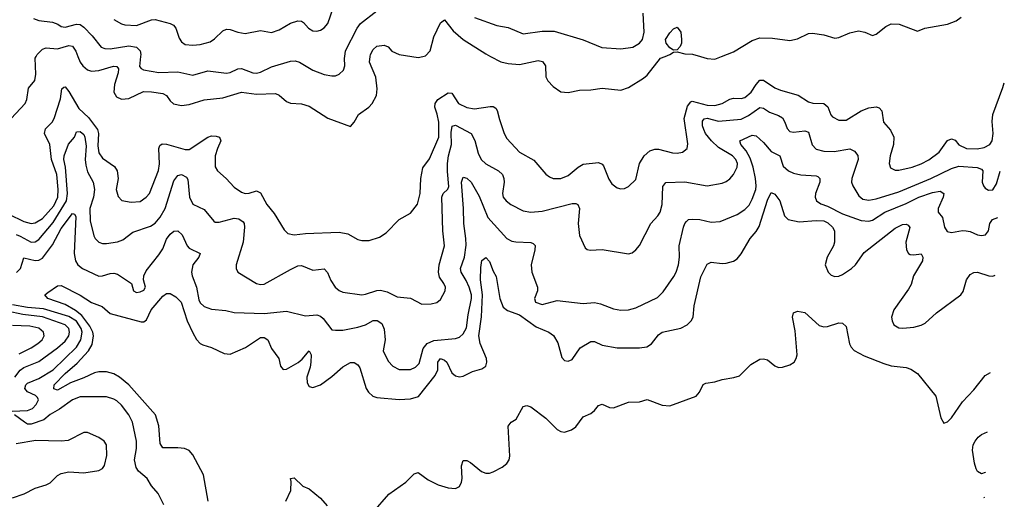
# Model space of a CAD drawing. Header units: inches. Extents: x 1694797 to 1849917, y 907313 to 1017959.
# Tile 786 of 834: x 1841348 to 1846592, y 977639 to 980196. Entities that reach past the tile are written whole.
import ezdxf

# ---------------------------------------------------------------- set-up
doc = ezdxf.new("R2010")
doc.units = ezdxf.units.IN
doc.header["$MEASUREMENT"] = 0
doc.layers.add('B8947', color=7, linetype='Continuous')
doc.layers.add('B8948', color=7, linetype='Continuous')

msp = doc.modelspace()

# ---------------------------------------------------------------- linework, layer by layer
at = {"layer": 'B8947', "color": 5}
for points, elevation in [([(1841303.7, 979670), (1841376.8, 979750), (1841386, 979770), (1841394.7, 979830), (1841429.1, 979870.9), (1841435, 979905), (1841430.3, 979990), (1841435.7, 980000)], 620), ([(1841658.7, 980000), (1841670, 979970.2), (1841683.9, 979950), (1841710, 979928.2), (1841730, 979921.9), (1841770, 979925.1), (1841847.6, 979947.6), (1841866.3, 979946.3), (1841873.8, 979933.8), (1841873, 979913), (1841853.9, 979850), (1841849.6, 979810), (1841864.4, 979784.4), (1841890, 979771.8), (1841930, 979776.6), (1842007.7, 979812.3), (1842050, 979812.2), (1842110, 979802.8), (1842131, 979791), (1842150, 979764), (1842167.9, 979747.9), (1842210, 979738.6), (1842250, 979743.1), (1842330, 979768.2), (1842430, 979779.7), (1842530, 979809.6), (1842610, 979798.3), (1842710, 979802.2), (1842730, 979794), (1842770, 979759.2), (1842790.9, 979750.9), (1842850, 979746.7), (1842890, 979735), (1842990, 979670.3), (1843110, 979626), (1843130, 979650.5), (1843152.8, 979690), (1843208.2, 979730), (1843226, 979750), (1843248.2, 979791.8), (1843252.8, 979827.2), (1843245.4, 979890), (1843211.2, 979970), (1843214.8, 980000)], 620), ([(1841992.2, 980000), (1841987, 979947), (1841995.4, 979935.4), (1842008.2, 979928.2), (1842090, 979914.6), (1842190, 979918.2), (1842270, 979900.2), (1842350, 979923), (1842450, 979911.1), (1842470, 979915.2), (1842510, 979933.8), (1842530, 979935.2), (1842590, 979913.4), (1842610, 979911), (1842630, 979916), (1842690, 979945.4), (1842790, 979974.8), (1842815.7, 979975.7), (1842839.3, 979970), (1842910, 979926), (1842970, 979903.5), (1843010, 979896.5), (1843030, 979897.4), (1843050, 979904.9), (1843073, 979927), (1843079.7, 979950), (1843077.7, 979990), (1843079.1, 980000)], 640), ([(1843435.9, 980000), (1843470, 979994.3), (1843495.5, 980000)], 620), ([(1843855.6, 980000), (1843910, 979972.1), (1843950, 979961.6), (1844010, 979957), (1844110, 979978.3), (1844132.4, 979972.4), (1844148.2, 979950), (1844151.2, 979891.2), (1844160.3, 979870), (1844190, 979839.5), (1844230, 979812), (1844270, 979807.2), (1844330, 979820.3), (1844390, 979821.7), (1844450, 979831.3), (1844550, 979820.8), (1844590, 979835.3), (1844670, 979883.9), (1844690, 979900.8), (1844760.3, 979990), (1844785.9, 980000)], 620), ([(1844974.2, 980000), (1845010, 979989.6), (1845050, 979985.3), (1845086.6, 980000)], 620), ([(1841290, 979158.6), (1841370, 979120.6), (1841410, 979110.1), (1841430, 979113.5), (1841470, 979137), (1841530, 979204.3), (1841552, 979250), (1841553.8, 979290), (1841545.6, 979370), (1841517.8, 979450), (1841508, 979530), (1841480.1, 979590), (1841485.8, 979614.3), (1841520.8, 979650), (1841531.1, 979668.9), (1841566.2, 979773.8), (1841572.3, 979827.7), (1841583.1, 979836.9), (1841590, 979837.6), (1841610, 979813.4), (1841663.2, 979723.2), (1841714.3, 979674.3), (1841762.6, 979610), (1841768.2, 979590), (1841764.3, 979524.3), (1841770, 979485.7), (1841790, 979457.2), (1841852.9, 979412.9), (1841867.9, 979390), (1841872.4, 979350), (1841862.8, 979290), (1841873.4, 979253.4), (1841892.6, 979232.6), (1841942.6, 979222.6), (1841990, 979227.5), (1842021.7, 979250), (1842038.8, 979270), (1842087.2, 979392.8), (1842092.1, 979427.9), (1842088.9, 979510), (1842095.3, 979524.7), (1842106.3, 979533.7), (1842130, 979532.1), (1842230, 979504.8), (1842250, 979504.8), (1842350, 979570.2), (1842370, 979576.1), (1842395.4, 979575.4), (1842413, 979570), (1842420.3, 979550), (1842400.9, 979510), (1842388.9, 979470), (1842390, 979411), (1842401.7, 979390), (1842447.4, 979350), (1842490, 979303.6), (1842530, 979276.1), (1842550, 979270.2), (1842570, 979271.3), (1842610, 979283.1), (1842630, 979272.4), (1842664.5, 979210), (1842703, 979163), (1842756, 979076), (1842776.2, 979056.2), (1842810, 979049.2), (1842870, 979056), (1843050, 979064), (1843095.3, 979055.3), (1843150, 979024.9), (1843170, 979018.7), (1843210, 979019.5), (1843264, 979036), (1843300.5, 979059.5), (1843369.6, 979130), (1843430, 979164.4), (1843466.6, 979213.4), (1843480.7, 979270), (1843485, 979350), (1843494.5, 979405.5), (1843530, 979454), (1843580.6, 979570), (1843579.8, 979650), (1843572.4, 979692.4), (1843559.9, 979730), (1843560.2, 979750), (1843575.2, 979770), (1843630, 979805.7), (1843650, 979803.8), (1843686, 979750), (1843730, 979727.5), (1843770, 979721.3), (1843854, 979734), (1843870, 979733.1), (1843884.2, 979724.2), (1843892, 979712), (1843903.2, 979663.2), (1843928.8, 979588.8), (1843943.4, 979563.4), (1844010.1, 979490.1), (1844086.8, 979446.8), (1844150, 979372), (1844170, 979357.7), (1844190, 979350.2), (1844230, 979350.2), (1844270, 979365.8), (1844323, 979410), (1844350, 979425.5), (1844430, 979434), (1844450, 979426.4), (1844456.8, 979416.8), (1844486, 979346), (1844501.8, 979321.8), (1844530, 979300.4), (1844550, 979294.4), (1844570, 979296.4), (1844590, 979306.7), (1844630, 979343.8), (1844648.9, 979430), (1844674.8, 979470), (1844704, 979496), (1844730, 979505.6), (1844750, 979506.4), (1844825.6, 979485.6), (1844850, 979484.1), (1844878, 979490), (1844902.4, 979510), (1844906.7, 979533.3), (1844887.5, 979670), (1844905, 979735), (1844921.8, 979758.2), (1844930, 979762.1), (1845010, 979741), (1845050, 979738.1), (1845090, 979749.2), (1845130, 979772.2), (1845150, 979778.1), (1845190, 979776.6), (1845210, 979780.9), (1845244.4, 979810), (1845270, 979851.1), (1845290, 979873.8), (1845310, 979873.4), (1845370, 979832.9), (1845399.8, 979819.8), (1845494.4, 979794.4), (1845550, 979757.7), (1845571.5, 979751.5), (1845630, 979749.2), (1845652, 979732), (1845668.8, 979688.8), (1845677.5, 979677.5), (1845710, 979660.7), (1845750, 979660.5), (1845830, 979709.4), (1845870, 979725.7), (1845910, 979731), (1845925.4, 979725.4), (1845939, 979710), (1845949.4, 979649.4), (1845986.2, 979606.2), (1846003.6, 979570), (1846002.6, 979530), (1845984.7, 979470), (1845979.1, 979430), (1845985.9, 979405.9), (1846010, 979394.3), (1846030, 979393.4), (1846100.7, 979410), (1846150, 979427.1), (1846190, 979448.7), (1846244.4, 979490), (1846288.9, 979551.1), (1846310, 979561.3), (1846330, 979553), (1846349.5, 979529.5), (1846390, 979509.5), (1846446.8, 979506.8), (1846485, 979515), (1846515, 979530), (1846527, 979550), (1846532.3, 979590), (1846527.2, 979652.8), (1846531.1, 979690), (1846584.8, 979835.2), (1846591.9, 979859.1)], 580), ([(1841330, 979050.8), (1841350, 979042.9), (1841410, 979009.6), (1841430, 979011.6), (1841450, 979024.8), (1841525.8, 979114.2), (1841597.5, 979230), (1841603.1, 979270), (1841591.5, 979410), (1841583.5, 979450), (1841584.8, 979470), (1841608.1, 979531.9), (1841640.7, 979570), (1841650, 979598), (1841670, 979600.7), (1841690, 979583.2), (1841695.3, 979570), (1841701.6, 979521.6), (1841697.8, 979450), (1841700.7, 979420.7), (1841710, 979385.2), (1841739.6, 979330), (1841747, 979290), (1841740.7, 979250), (1841721.6, 979190), (1841724.5, 979124.5), (1841743.6, 979043.6), (1841750.3, 979030), (1841770, 979010.3), (1841790, 979003.6), (1841810, 979003.2), (1841870, 979012), (1841896.8, 979023.2), (1841950, 979063.2), (1842045.4, 979094.6), (1842070, 979111), (1842097.3, 979142.7), (1842123.1, 979190), (1842170, 979336.5), (1842190, 979366.2), (1842210, 979370.1), (1842236.2, 979356.2), (1842244.2, 979344.2), (1842252.5, 979250), (1842270, 979211.7), (1842330, 979184.6), (1842381.5, 979121.5), (1842390, 979116), (1842410, 979117.3), (1842490, 979137.5), (1842514.6, 979134.6), (1842538.3, 979118.3), (1842543.5, 979110), (1842545.5, 979090), (1842538.2, 979010), (1842501.7, 978890), (1842500.3, 978870), (1842510.4, 978850), (1842609, 978789), (1842630, 978783.8), (1842650, 978786.8), (1842790, 978865.2), (1842830, 978883.2), (1842850, 978886), (1842910, 978861.2), (1842970, 978868), (1842988.3, 978848.3), (1843005.4, 978805.4), (1843028.4, 978770), (1843050, 978752.8), (1843070, 978743.7), (1843170, 978730.2), (1843190, 978732.3), (1843250, 978752.9), (1843270, 978753.8), (1843304.7, 978744.7), (1843359.3, 978719.3), (1843430, 978712.3), (1843490, 978680.3), (1843538.8, 978681.2), (1843570, 978688.7), (1843590, 978704.4), (1843613.8, 978750), (1843615.5, 978770), (1843607.6, 978790), (1843584.3, 978824.3), (1843578.4, 978850), (1843582.4, 978890), (1843609.8, 978990), (1843602.2, 979070), (1843596.5, 979250), (1843604.4, 979270), (1843628.1, 979291.9), (1843634, 979306), (1843626, 979386), (1843626.4, 979430), (1843631.7, 979470), (1843647.5, 979530), (1843645.3, 979594.7), (1843651.5, 979628.5), (1843670, 979634.3), (1843752.3, 979590), (1843772.2, 979552.2), (1843790, 979483.8), (1843805.7, 979450), (1843830, 979427.2), (1843898, 979390), (1843919.1, 979370), (1843927.2, 979350), (1843928.4, 979330), (1843919.7, 979270), (1843923.9, 979250), (1843938.5, 979230), (1843963.6, 979210), (1844030, 979177.5), (1844070, 979169.3), (1844130, 979175.9), (1844290, 979215.5), (1844310, 979215.5), (1844320.4, 979210), (1844330.2, 979190), (1844322.4, 979110), (1844330, 979046), (1844359.5, 978979.5), (1844370, 978970.5), (1844387.2, 978967.2), (1844451.2, 978971.2), (1844590, 978947.6), (1844610, 978954), (1844630, 978968.5), (1844650, 978993), (1844709.8, 979110), (1844747.2, 979150), (1844759.3, 979170), (1844769.8, 979210.2), (1844773.3, 979306.7), (1844790, 979328.9), (1844890, 979331.8), (1845010.2, 979310.2), (1845090, 979324.9), (1845110, 979332.6), (1845130, 979347.6), (1845150, 979370.3), (1845169.1, 979410), (1845170.4, 979430), (1845162.4, 979450), (1845145, 979470), (1845070, 979514.5), (1845031.8, 979550), (1845001.5, 979590), (1844992, 979610), (1844985.5, 979630), (1844985.3, 979654.7), (1844992.9, 979667.1), (1845009.9, 979670.1), (1845070, 979654.9), (1845190, 979666.2), (1845230, 979685.5), (1845290, 979728.2), (1845310, 979724.3), (1845342.2, 979702.2), (1845390, 979684.8), (1845410, 979672.1), (1845423.2, 979650), (1845435.4, 979615.4), (1845450, 979600.2), (1845470, 979596.6), (1845530, 979603.5), (1845550, 979596), (1845568.9, 979528.9), (1845590, 979504.9), (1845630, 979494.6), (1845686.2, 979493.9), (1845770, 979507.7), (1845794.4, 979494.4), (1845812.2, 979472.2), (1845814.2, 979450), (1845779.3, 979350), (1845778.6, 979330), (1845785.5, 979310), (1845816.6, 979256.6), (1845838.9, 979238.9), (1845870, 979234.4), (1845910, 979240.3), (1846030, 979278.1), (1846200.7, 979350), (1846310, 979403.1), (1846350, 979414.8), (1846447.5, 979407.5), (1846470, 979399.6), (1846478, 979390), (1846474, 979330), (1846480.5, 979310), (1846490, 979297.3), (1846507.1, 979287.1), (1846530, 979288.2), (1846550, 979320.7), (1846569.3, 979388.4)], 560), ([(1841331.5, 978848.5), (1841352.9, 978870), (1841370, 978926.4), (1841430, 978912.1), (1841450, 978913.9), (1841470, 978925), (1841523.8, 978996.2), (1841570, 979082.6), (1841630, 979163.2), (1841639.5, 979159.5), (1841647.1, 979147.1), (1841638.6, 978950), (1841645.9, 978910), (1841657.2, 978890), (1841683.7, 978870), (1841770, 978829.1), (1841790, 978830.3), (1841830, 978843.2), (1841850, 978845.2), (1841870, 978840.2), (1841944.4, 978790), (1841954.9, 978750), (1841970, 978742), (1841990, 978744.6), (1842010, 978754.4), (1842018.2, 978770), (1842007.6, 978810), (1842009.7, 978830), (1842022, 978858), (1842090, 978941.8), (1842110, 978975.3), (1842130, 979025.8), (1842150, 979052.9), (1842170, 979067.8), (1842190, 979070.2), (1842214, 979050), (1842240.2, 978990), (1842250, 978978), (1842310.3, 978950), (1842303.2, 978930), (1842270.9, 978890), (1842263.5, 978850), (1842266, 978830), (1842290.7, 978770.7), (1842303.1, 978703.1), (1842310, 978686.5), (1842330, 978667.5), (1842370, 978653.2), (1842445.4, 978645.4), (1842490, 978634.3), (1842650, 978630.1), (1842770, 978642), (1842870, 978617.4), (1842930, 978622.4), (1842950, 978616.5), (1842964, 978604), (1843010, 978543.1), (1843030, 978540.3), (1843070, 978540.2), (1843150, 978557), (1843190, 978569.4), (1843230, 978591.9), (1843252.4, 978592.4), (1843277.1, 978577.1), (1843290, 978545.5), (1843294.8, 978490), (1843283.3, 978430), (1843310, 978375.6), (1843335.3, 978350), (1843370, 978332.1), (1843430, 978331.8), (1843456.4, 978343.6), (1843476.2, 978363.8), (1843496.7, 978443.3), (1843518.7, 978470), (1843553.2, 978486.8), (1843670, 978495.8), (1843690, 978504.5), (1843710, 978521.2), (1843727.4, 978552.6), (1843736.6, 978623.4), (1843754.8, 978710), (1843754, 978730), (1843742.6, 978770), (1843726.2, 978806.2), (1843698.7, 978850), (1843696, 978870), (1843717.5, 978930), (1843725.2, 978994.8), (1843724.6, 979030), (1843713.1, 979110), (1843712.6, 979190), (1843700.6, 979330), (1843710, 979356.4), (1843730, 979350.3), (1843753.2, 979330), (1843795.3, 979255.3), (1843842.1, 979142.1), (1843942.8, 979030), (1843970, 979014.5), (1843990, 979011), (1844070, 979009), (1844083.4, 979003.4), (1844092.8, 978992.8), (1844092.1, 978970), (1844072.6, 978890), (1844074.9, 978850), (1844105.3, 978770), (1844106.7, 978750), (1844090.4, 978710), (1844094.9, 978690), (1844130, 978678), (1844210, 978699.1), (1844350, 978683.8), (1844410, 978688.4), (1844441.5, 978681.5), (1844510, 978654.4), (1844550, 978648.4), (1844590.6, 978649.4), (1844630, 978660.7), (1844744.3, 978715.7), (1844775.3, 978744.7), (1844832.3, 978827.7), (1844844.5, 978850), (1844856.5, 978890), (1844862.9, 978930), (1844860.3, 978990), (1844883.2, 979090), (1844889.9, 979110.1), (1844899.1, 979120.9), (1844910, 979130.2), (1844930, 979132.9), (1844970, 979130.2), (1845030, 979116.3), (1845079.3, 979120.7), (1845170, 979157.4), (1845210, 979184.1), (1845232.4, 979207.6), (1845250, 979239), (1845267.9, 979290), (1845270.9, 979310), (1845267.5, 979350), (1845254.5, 979410), (1845238.4, 979458.4), (1845217.6, 979497.6), (1845188, 979530), (1845183, 979550), (1845250, 979579.7), (1845270, 979577.4), (1845310, 979541.8), (1845350, 979493.1), (1845395.8, 979470), (1845415.1, 979415.1), (1845442, 979390), (1845470, 979377.5), (1845508.3, 979368.3), (1845590, 979364.3), (1845599.7, 979359.7), (1845610.1, 979350.1), (1845610.1, 979330.1), (1845586.9, 979270), (1845584.1, 979250), (1845591.1, 979230), (1845614.1, 979214.1), (1845650, 979201.5), (1845730, 979161.9), (1845830, 979126.3), (1845870, 979122.3), (1845890, 979127.5), (1845955.3, 979170), (1846070, 979216.6), (1846136.8, 979250), (1846210, 979275.3), (1846250, 979281), (1846270.2, 979270), (1846266.8, 979250), (1846239.8, 979190), (1846240.3, 979170), (1846262.4, 979142.4), (1846273.8, 979090), (1846287.1, 979067.1), (1846310, 979061.7), (1846368.5, 979071.5), (1846389.7, 979070.3), (1846410, 979066.7), (1846450, 979049.2), (1846470, 979045.4), (1846491.2, 979048.8), (1846507.7, 979070), (1846515.2, 979110), (1846529.9, 979130.1), (1846557.5, 979142.3)], 540), ([(1842351.6, 977630), (1842327.1, 977770), (1842270, 977877.4), (1842250, 977898.8), (1842225.2, 977910), (1842190, 977914.6), (1842110, 977913.7), (1842096.5, 977936.5), (1842088.6, 978031.4), (1842070.8, 978090), (1841929.9, 978250), (1841880.4, 978290), (1841850, 978307.8), (1841810, 978319), (1841770, 978319.6), (1841746.2, 978313.7), (1841690, 978286.7), (1841619.2, 978260.8), (1841550, 978220.6), (1841530, 978227.6), (1841532.5, 978250), (1841590.9, 978310), (1841655.1, 978364.9), (1841715.1, 978430), (1841734.8, 978465.2), (1841741, 978510), (1841737.7, 978530), (1841722.1, 978562.1), (1841678.5, 978618.5), (1841645.5, 978645.5), (1841590, 978677.5), (1841498.4, 978710), (1841481.6, 978730), (1841497.6, 978742.4), (1841550, 978777.4), (1841570, 978778.5), (1841670, 978727.9), (1841730, 978689), (1841787, 978667), (1841830, 978629), (1841994.9, 978585.1), (1842010, 978585.8), (1842023.6, 978596.4), (1842048.5, 978650), (1842110, 978722.1), (1842130, 978736.8), (1842150, 978736.3), (1842179.2, 978719.2), (1842208.6, 978690), (1842241, 978590), (1842270, 978526.3), (1842290.7, 978490.7), (1842310, 978469.1), (1842323.1, 978463.1), (1842370, 978448.1), (1842436.8, 978416.8), (1842470, 978413.4), (1842551.5, 978448.5), (1842630, 978501.5), (1842650, 978501.7), (1842670.2, 978490), (1842690, 978444), (1842728.2, 978390), (1842737.6, 978350), (1842752.2, 978332.2), (1842770, 978332.8), (1842830.9, 978369.1), (1842853, 978387), (1842890.4, 978430), (1842901.1, 978410), (1842899.2, 978370), (1842895.9, 978344.1), (1842877.6, 978290), (1842879.9, 978259.9), (1842890, 978241.3), (1842910, 978235.3), (1842950, 978249.3), (1843010, 978293.6), (1843070, 978346), (1843110, 978368.1), (1843130, 978369.1), (1843150, 978356.9), (1843160.6, 978340.6), (1843193, 978230), (1843205.2, 978210), (1843229.1, 978189.1), (1843250, 978181.4), (1843370, 978170.9), (1843430, 978174.3), (1843471.9, 978188.1), (1843560.9, 978299.1), (1843575.6, 978330), (1843574.9, 978370), (1843590, 978389.3), (1843610, 978381.6), (1843622.8, 978370), (1843650, 978313.8), (1843670, 978297.6), (1843690, 978292.4), (1843710, 978295.8), (1843760, 978320), (1843810, 978335), (1843831.2, 978350), (1843836.7, 978370), (1843834.5, 978390), (1843800.1, 978470), (1843794.1, 978510), (1843807.5, 978612.5), (1843812.8, 978730), (1843802.8, 978810), (1843804.2, 978875.8), (1843810, 978912.7), (1843830, 978928.2), (1843850, 978907.7), (1843870, 978854.9), (1843886.5, 978826.5), (1843904.5, 978710), (1843923.9, 978663.9), (1843946.4, 978646.4), (1844010, 978623.4), (1844099, 978559), (1844166.7, 978530), (1844192, 978512), (1844213.4, 978473.4), (1844235.3, 978395.3), (1844250, 978379.6), (1844270, 978375.5), (1844290, 978384.2), (1844332.8, 978447.2), (1844390, 978481.1), (1844410, 978480.2), (1844450, 978460.2), (1844530, 978447.1), (1844650, 978446.4), (1844688, 978452), (1844712.6, 978467.4), (1844750, 978515.3), (1844769.9, 978530.1), (1844870, 978552.2), (1844903.5, 978570), (1844923.5, 978590), (1844935.3, 978610), (1844940.3, 978670), (1844975, 978825), (1845001.6, 978878.4), (1845010, 978892), (1845030, 978903.1), (1845090, 978896.9), (1845110, 978899), (1845150, 978909.1), (1845170, 978921.1), (1845190, 978947), (1845238.3, 979030), (1845270, 979066.4), (1845286.4, 979093.6), (1845330, 979233.7), (1845350, 979274.9), (1845370, 979266.3), (1845397.3, 979230), (1845421.2, 979150), (1845441.3, 979130), (1845498.8, 979118.8), (1845590, 979125.6), (1845630, 979123.1), (1845652.9, 979112.9), (1845677.8, 979090), (1845686.8, 979070), (1845688, 979010), (1845683, 978990), (1845648.3, 978930), (1845638.5, 978890), (1845654.7, 978850), (1845670, 978834.7), (1845690, 978827.2), (1845710, 978829.5), (1845730, 978838), (1845778.3, 978870), (1845800.2, 978890), (1845845.6, 978954.4), (1846010, 979084.8), (1846050, 979104.2), (1846070, 979106.7), (1846080.8, 979100.8), (1846088.9, 979088.9), (1846066.9, 979010), (1846070.9, 978970), (1846082.2, 978950), (1846090, 978945.1), (1846110, 978942.9), (1846150, 978947.9), (1846158.4, 978930), (1846155.5, 978910), (1846108, 978830), (1846095.3, 978784.7), (1846081, 978759), (1846002.9, 978650), (1845992, 978610), (1845994.2, 978590), (1846003.9, 978570), (1846030, 978553.7), (1846050.9, 978550.9), (1846110, 978556.2), (1846150, 978567.2), (1846170, 978578), (1846230, 978634), (1846360.4, 978730), (1846372.8, 978747.2), (1846390.4, 978809.6), (1846410, 978837.6), (1846430, 978847.6), (1846450, 978849.3), (1846510, 978830.2), (1846530, 978829.4), (1846542.7, 978834)], 520), ([(1841308.3, 978110), (1841390, 978112.6), (1841416.4, 978123.6), (1841436, 978144), (1841447.8, 978170), (1841442.7, 978182.7), (1841432.8, 978192.8), (1841390, 978211.9), (1841376.6, 978230), (1841381, 978250), (1841390, 978258.3), (1841450, 978283.7), (1841526.8, 978330), (1841650.7, 978450), (1841674.8, 978490), (1841680.7, 978530), (1841675.7, 978550), (1841650, 978588.3), (1841610, 978614.3), (1841474.5, 978654.5), (1841390, 978662.6), (1841310, 978676.2)], 540), ([(1841322.9, 978290), (1841351.5, 978328.5), (1841370, 978341.9), (1841450, 978374.5), (1841550, 978446.3), (1841590, 978481.8), (1841609.4, 978510), (1841613.4, 978530), (1841609.9, 978550), (1841591, 978570), (1841470, 978611.8), (1841364.5, 978624.5), (1841282.2, 978642.2)], 560), ([(1843230, 977570.2), (1843313.5, 977666.5), (1843405.5, 977730), (1843450, 977774.9), (1843470, 977782.6), (1843523.3, 977743.2), (1843576.7, 977716.7), (1843630, 977700.1), (1843670, 977697.1), (1843690, 977708.4), (1843701.6, 977730), (1843704.7, 977750), (1843701.4, 977818.6), (1843710, 977846.8), (1843730, 977846), (1843750, 977835.3), (1843808.1, 977788.1), (1843830, 977779.3), (1843850, 977779.4), (1843870, 977785.9), (1843917.2, 977810), (1843941.8, 977830), (1843955.5, 977850), (1843958, 977870), (1843949.8, 978030.2), (1843965.2, 978050), (1843992.8, 978067.2), (1844030, 978134.8), (1844050, 978139.1), (1844070, 978132.7), (1844150, 978071.1), (1844210, 978011.1), (1844230, 978000.2), (1844250, 977997.8), (1844286.3, 978010), (1844310, 978025.4), (1844350, 978078.2), (1844390, 978097.4), (1844410, 978113.2), (1844430, 978139.1), (1844450, 978146.5), (1844489.6, 978129.6), (1844510, 978127.2), (1844590, 978156.9), (1844650, 978159.8), (1844690, 978172), (1844770, 978142), (1844810, 978138.4), (1844951.4, 978188.6), (1844968.3, 978210), (1844988.7, 978251.3), (1845002.2, 978257.7), (1845050, 978264.9), (1845090, 978278.6), (1845151.7, 978288.3), (1845181.6, 978298.4), (1845242.8, 978357.2), (1845290, 978386.3), (1845310, 978388.9), (1845330, 978382.3), (1845370, 978351.6), (1845390, 978341.7), (1845410, 978343.6), (1845450, 978356.9), (1845472.1, 978370), (1845484.2, 978390), (1845488.9, 978410), (1845477.3, 978537.3), (1845464.8, 978610), (1845470, 978633), (1845490, 978641.6), (1845530, 978634.4), (1845606.5, 978566.5), (1845630, 978558.4), (1845650, 978560.2), (1845710, 978580.9), (1845730, 978578.4), (1845750, 978560.7), (1845767.7, 978467.7), (1845776.3, 978450), (1845792.9, 978432.8), (1845844.9, 978404.9), (1845950, 978363.3), (1845990, 978350.5), (1846070, 978342.3), (1846093.4, 978333.4), (1846130.1, 978310.1), (1846226.7, 978190), (1846253.4, 978073.4), (1846270, 978046), (1846290, 978052.7), (1846310, 978074.4), (1846370, 978159.5), (1846430, 978223.7), (1846490, 978298.7), (1846517.9, 978316.2)], 480), ([(1841345.3, 978414.7), (1841410, 978446.7), (1841445.4, 978470), (1841467.2, 978490), (1841478.3, 978510), (1841475.2, 978530), (1841450, 978552.1), (1841402.5, 978562.5), (1841310, 978565.2)], 580), ([(1842116.2, 977610), (1842086, 977670), (1842050, 977711.8), (1842026.9, 977750), (1841981.7, 977790), (1841968.6, 977808.6), (1841959.8, 977850), (1841970.7, 977910), (1841970.6, 977950), (1841949.8, 978050), (1841929.8, 978090), (1841890, 978142), (1841865, 978165), (1841850, 978174), (1841810, 978185.9), (1841670, 978185.3), (1841630, 978169.8), (1841560.8, 978119.2), (1841510, 978090.8), (1841476.2, 978063.8), (1841410, 978040.5), (1841390, 978040.6), (1841373.7, 978050), (1841321.5, 978090)], 540), ([(1841310, 977647.6), (1841372.2, 977667.8), (1841430, 977698.2), (1841490, 977716.5), (1841510, 977727.4), (1841550, 977765.8), (1841570, 977776.8), (1841610, 977785.1), (1841690, 977780.2), (1841770, 977792.6), (1841790, 977804.2), (1841800.7, 977819.3), (1841813, 977873), (1841810, 977929), (1841798.9, 977950), (1841770, 977969.7), (1841710, 977995.6), (1841690, 977995.4), (1841607.1, 977952.9), (1841570, 977949.8), (1841433.6, 977953.6), (1841330, 977934.5)], 560), ([(1846492.3, 977784.5), (1846490, 977782), (1846470, 977775.3), (1846450, 977788), (1846442, 977802), (1846432.7, 977832.7), (1846422, 977902), (1846425.6, 977930), (1846437, 977950), (1846452, 977970), (1846470, 977984.4), (1846502.6, 977999.3)], 460), ([(1842766, 977630), (1842793.2, 977686.8), (1842794.6, 977734.6), (1842790, 977751), (1842810, 977754), (1842856, 977710), (1842890, 977695.5), (1842950, 977644.9), (1842985.4, 977605.4)], 480), ([(1846485.7, 977646.1), (1846485.2, 977650), (1846485.9, 977650.8)], 460)]:
    msp.add_lwpolyline(points, dxfattribs=dict(at, elevation=elevation))
at = {"layer": 'B8948', "color": 5}
for points, elevation in [([(1841850, 980197.2), (1841890, 980172.9), (1841907.9, 980167.9), (1841970, 980164.7), (1842050, 980195.7), (1842070, 980197.4), (1842150, 980175.2), (1842166.7, 980166.7), (1842180.3, 980150), (1842196.9, 980096.9), (1842210, 980077.6), (1842230, 980064.4), (1842270, 980060.2), (1842310, 980063), (1842361.9, 980078.1), (1842385.9, 980094.1), (1842430, 980135.8), (1842450, 980144.9), (1842470, 980144.2), (1842510, 980129.2), (1842550, 980122.6), (1842630, 980137.6), (1842690, 980128.2), (1842730, 980142.4), (1842790, 980177.2), (1842830, 980189.1), (1842850, 980187.4), (1842860.5, 980180.5), (1842885.7, 980150), (1842910, 980135.8), (1842930, 980134.2), (1842950, 980139.7), (1842970, 980152.8), (1842990, 980175.8), (1843036.4, 980310)], 660), ([(1843079.1, 980000), (1843083.5, 980030), (1843144.8, 980150), (1843163.9, 980176.1), (1843250, 980242.2)], 640), ([(1841422.4, 980202.4), (1841450, 980191), (1841523.4, 980183.4), (1841552.1, 980172.1), (1841570, 980158.7), (1841590, 980156.3), (1841650, 980172.3), (1841670, 980169.4), (1841690, 980156.3), (1841735, 980110), (1841783.1, 980050), (1841801.4, 980041.4), (1841830, 980039.8), (1841930, 980057.1), (1841969.6, 980049.5), (1841990.2, 980030), (1841993.2, 980010), (1841992.2, 980000)], 640), ([(1843495.5, 980000), (1843510, 980003.2), (1843534.3, 980030), (1843554.7, 980105.3), (1843590, 980178.4), (1843610, 980195.3), (1843656.7, 980136.7), (1843710, 980090.9), (1843830, 980013.1), (1843855.6, 980000)], 620), ([(1843770, 980206.8), (1843890, 980165.2), (1843950, 980154.2), (1844030, 980120.7), (1844130, 980134.6), (1844195.4, 980135.4), (1844350, 980087.9), (1844448.4, 980048.4), (1844550, 980040.2), (1844614.5, 980050), (1844650, 980071.3), (1844665.3, 980090), (1844674, 980130), (1844669.4, 980230)], 640), ([(1845086.6, 980000), (1845150, 980025.4), (1845250, 980085.3), (1845290, 980099.5), (1845357.3, 980097.3), (1845450, 980085.4), (1845490, 980093.7), (1845550, 980121.8), (1845570, 980123.2), (1845630, 980115), (1845690, 980097.2), (1845710, 980100.2), (1845770, 980125.6), (1845816, 980136), (1845850, 980130.2), (1845890, 980111.6), (1845910, 980119.1), (1845960.3, 980159.7), (1845990, 980173.9), (1846032.3, 980172.3), (1846130, 980135.5), (1846168.7, 980150), (1846290, 980172.8), (1846334.7, 980190), (1846361.5, 980210)], 620), ([(1841435.7, 980000), (1841441.1, 980010), (1841470, 980038.4), (1841490, 980045.8), (1841550, 980041), (1841610, 980057.4), (1841630, 980054.2), (1841648, 980028), (1841658.7, 980000)], 620), ([(1843214.8, 980000), (1843215.9, 980010), (1843230, 980037.6), (1843250, 980055), (1843290, 980060.9), (1843310, 980050.3), (1843330, 980028.3), (1843370, 980011), (1843435.9, 980000)], 620), ([(1844785.9, 980000), (1844811.5, 980010), (1844830, 980023.6), (1844850, 980024.5), (1844890, 980013.5), (1844932.2, 980012.2), (1844974.2, 980000)], 620)]:
    msp.add_lwpolyline(points, dxfattribs=dict(at, elevation=elevation))
at = {"layer": 'B8948', "color": 5, "elevation": 620}
msp.add_lwpolyline([(1844830, 980033.4), (1844810, 980045), (1844790.5, 980070), (1844787, 980090), (1844810, 980125.5), (1844830, 980146.5), (1844850, 980156.5), (1844869.3, 980129.3), (1844873, 980090), (1844872.4, 980070), (1844866.3, 980053.7), (1844850, 980035.3)], close=True, dxfattribs=at)

doc.saveas('drawing.dxf')
